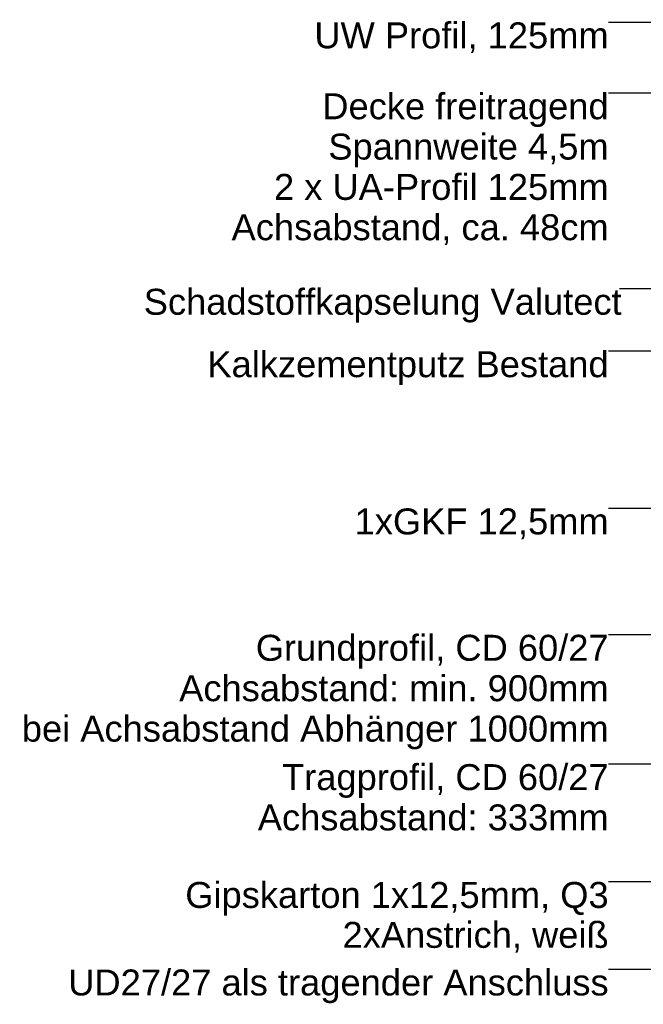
# Model space of a CAD drawing. Header units: metres. Extents: x -4 to 99, y -11 to 17.
# Tile 714 of 747: x 81.985 to 82.418, y -10.392 to -9.709. Entities that reach past the tile are written whole.
import ezdxf

# ---------------------------------------------------------------- set-up
doc = ezdxf.new("R2010")
doc.units = ezdxf.units.M
doc.header["$MEASUREMENT"] = 0
doc.layers.add('152 - Bemaßung_ Beschriftung.Ausbau', color=7, linetype='Continuous')
doc.styles.add('ERSTELLTER_STIL_2', font='txt')
doc.dimstyles.new('ERSTELLTER_STIL__5', dxfattribs={"dimtxt": 0.18, "dimasz": 0.00912, "dimexe": 0.18, "dimexo": 0.0625, "dimgap": 0, "dimtad": 0, "dimtih": 1, "dimtoh": 1, "dimdec": 4, "dimzin": 0, "dimdsep": 46, "dimcen": 0.09, "dimadec": 0, "dimazin": 0, "dimtfac": 1, "dimtdec": 4, "dimtmove": 0, "dimatfit": 3, "dimldrblk": 'ARROWHEAD_11', "dimfxl": 1, "dimtolj": 1, "dimtzin": 0, "dimarcsym": 0})

# ---------------------------------------------------------------- blocks, each defined once
blk = doc.blocks.new('ARROWHEAD_11')
at = {"color": 0, "linetype": 'Continuous', "lineweight": 0}
blk.add_line((0, 0), (-1, 0), dxfattribs=at)
at = {"color": 0, "linetype": 'Continuous', "lineweight": 0, "const_width": 0.25, "flags": 128}
blk.add_lwpolyline([(-0.125, 0, 1), (0.125, 0, 1)], format="xyb", close=True, dxfattribs=at)

msp = doc.modelspace()

# ---------------------------------------------------------------- texts
at = {"layer": '152 - Bemaßung_ Beschriftung.Ausbau', "color": 7, "linetype": 'Continuous', "lineweight": 9, "char_height": 0.018, "style": 'ERSTELLTER_STIL_2'}
for s, insert, attachment_point in [('\\A1;{\\pqr;\\fArial|b0|i0|c0|p38;UW\\fArial|b0|i0|c0|p38; Profil, \\fArial|b0|i0|c0|p38;125mm}', (82.39368, -9.7107), 3), ('\\A1;{\\pql;\\fArial|b0|i0|c0|p38;Schadstoffkapselung\\fArial|b0|i0|c0|p38; \\fArial|b0|i0|c0|p38;Valutect}', (82.07145, -9.89549), 1), ('\\A1;{\\pqr;\\fArial|b0|i0|c0|p38;Kalkzementputz\\fArial|b0|i0|c0|p38; Bestand}', (82.39368, -9.93878), 3), ('\\A1;{\\pqr;\\fArial|b0|i0|c0|p38;1xGKF 12,5mm}', (82.39368, -10.04783), 3), ('\\A1;{\\pqr;\\fArial|b0|i0|c0|p38;UD27/27 als tragender Anschluss}', (82.39368, -10.36761), 3)]:
    msp.add_mtext(s, dxfattribs=dict(at, insert=insert, attachment_point=attachment_point))
at = {"layer": '152 - Bemaßung_ Beschriftung.Ausbau', "color": 7, "linetype": 'Continuous', "lineweight": 9, "char_height": 0.018, "attachment_point": 3, "style": 'ERSTELLTER_STIL_2'}
for s, insert, line_spacing_factor in [('\\A1;{\\pqr;\\fArial|b0|i0|c0|p38;Decke freitragend\\P\\pqr;\\fArial|b0|i0|c0|p38;Spannweite 4,5m\\P\\pqr;\\fArial|b0|i0|c0|p38;2 x UA-Profil 125mm\\P\\pqr;\\fArial|b0|i0|c0|p38;Achsabstand, ca. 48cm}', (82.39368, -9.75988), 0.932056), ('\\A1;{\\pqr;\\fArial|b0|i0|c0|p38;Grundprofil, CD 60/27\\P\\pqr;\\fArial|b0|i0|c0|p38;Achsabstand: min. 900mm\\P\\pqr;\\fArial|b0|i0|c0|p38;bei Achsabstand Abhänger 1000mm}', (82.39368, -10.13547), 0.934447), ('\\A1;{\\pqr;\\fArial|b0|i0|c0|p38;Tragprofil, CD 60/27\\P\\pqr;\\fArial|b0|i0|c0|p38;Achsabstand: 333mm}', (82.39368, -10.22518), 0.931204), ('\\A1;{\\pqr;\\fArial|b0|i0|c0|p38;Gipskarton 1x12,5mm, Q3\\P\\pqr;\\fArial|b0|i0|c0|p38;2xAnstrich, weiß}', (82.39368, -10.3069), 0.922411)]:
    msp.add_mtext(s, dxfattribs=dict(at, insert=insert, line_spacing_factor=line_spacing_factor))

# ---------------------------------------------------------------- leaders
at = {"layer": '152 - Bemaßung_ Beschriftung.Ausbau', "color": 7, "linetype": 'Continuous', "lineweight": 9, "annotation_type": 0, "has_hookline": 1, "hookline_direction": 1}
for points, text_width in [([(82.90777, -10.09375), (82.7843, -9.7107), (82.39368, -9.7107)], 0.20025), ([(82.82435, -10.01393), (82.69696, -9.75988), (82.39368, -9.75988)], 0.25954), ([(82.66041, -9.97296), (82.57882, -9.89549), (82.4011, -9.89549)], 0.32965), ([(82.6084, -9.96425), (82.57882, -9.93878), (82.39368, -9.93878)], 0.27425), ([(82.77295, -10.10466), (82.712, -10.04783), (82.39368, -10.04783)], 0.17159), ([(82.77771, -10.19707), (82.712, -10.13547), (82.39368, -10.13547)], 0.40315), ([(82.69456, -10.23172), (82.6839, -10.22518), (82.39368, -10.22518)], 0.24138), ([(82.71043, -10.25265), (82.66029, -10.3069), (82.39368, -10.3069)], 0.29077), ([(82.88896, -10.30165), (82.82712, -10.36761), (82.39368, -10.36761)], 0.37129)]:
    msp.add_leader(points, dimstyle='ERSTELLTER_STIL__5', dxfattribs=dict(at, text_width=text_width))

doc.saveas('drawing.dxf')
